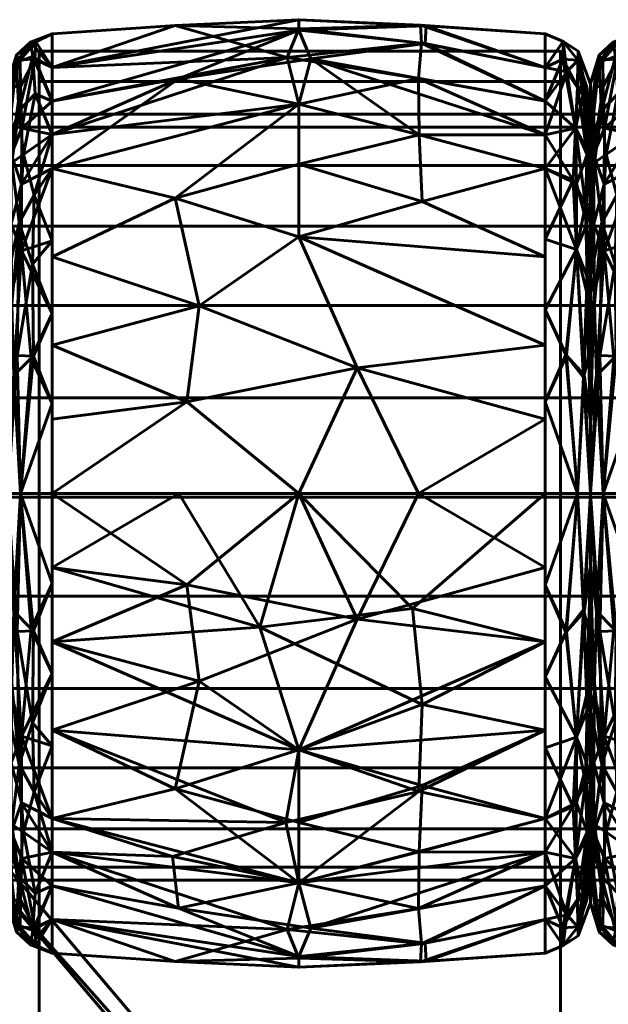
# Model space of a CAD drawing. Header units: millimetres. Extents: x -1091 to 1091, y -439 to 431.
# Tile 269 of 656: x -442 to -422, y 399 to 431. Entities that reach past the tile are written whole.
import ezdxf

# ---------------------------------------------------------------- set-up
doc = ezdxf.new("R2010")
doc.units = ezdxf.units.MM
doc.layers.add('I-FURN', color=30, linetype='Continuous', lineweight=50)

msp = doc.modelspace()

# ---------------------------------------------------------------- meshes
at = {"layer": 'I-FURN', "lineweight": 60}
mesh = msp.add_polyface(dxfattribs=at)
corners = [(-440.54, 415.629, 740.004), (-440.54, 426.24, 744.399), (-440.54, 430.635, 755.009), (-440.54, 426.24, 765.62), (-440.54, 415.629, 770.015), (-432.499, 415.629, 770.471), (-424.458, 415.629, 770.014), (-424.458, 426.239, 765.619), (-424.458, 430.634, 755.009), (-424.458, 426.239, 744.399), (-424.458, 415.629, 740.004), (-432.499, 415.629, 739.547), (-424.458, 420.474, 768.007), (-424.458, 420.474, 742.011), (-440.54, 420.474, 768.008), (-440.54, 420.474, 742.01), (-432.499, 424, 768.01), (-432.499, 424, 742.008), (-432.499, 428.333, 763.824), (-424.458, 428.437, 760.314), (-432.499, 430.795, 758.026), (-432.499, 430.745, 751.754), (-440.54, 428.437, 760.314), (-432.499, 428.333, 746.195), (-424.458, 428.437, 749.704), (-440.54, 428.437, 749.704), (-424.458, 418.052, 769.01), (-430.597, 419.732, 769.891), (-428.589, 415.629, 770.249), (-436.143, 418.615, 770.085), (-435.74, 421.757, 769.125), (-440.54, 423.357, 766.814), (-436.526, 425.265, 766.956), (-432.499, 426.372, 766.13), (-424.458, 423.357, 766.813), (-428.472, 425.161, 767.038), (-428.572, 427.328, 764.952), (-424.458, 427.338, 762.967), (-428.596, 429.171, 762.247), (-432.872, 429.861, 761.051), (-440.54, 429.536, 757.662), (-436.526, 430.904, 756.513), (-432.499, 431.091, 754.887), (-424.458, 429.535, 752.357), (-428.378, 430.311, 750.555), (-432.1, 429.813, 748.855), (-436.422, 429.16, 747.752), (-428.523, 430.912, 756.453), (-428.497, 430.326, 759.436), (-428.344, 430.893, 753.477), (-424.458, 429.535, 757.662), (-440.54, 427.339, 747.051), (-424.458, 418.052, 741.008), (-430.597, 419.732, 740.127), (-428.589, 415.629, 739.769), (-436.143, 418.615, 739.933), (-435.74, 421.757, 740.893), (-440.54, 423.357, 743.204), (-436.526, 425.265, 743.062), (-432.499, 426.372, 743.888), (-424.458, 423.357, 743.205), (-428.472, 425.161, 742.98), (-428.572, 427.328, 745.066), (-424.458, 427.338, 747.052), (-440.54, 427.339, 762.967), (-440.54, 429.536, 752.356), (-440.54, 418.052, 769.011), (-440.54, 418.052, 741.007)]
mesh.append_faces([[corners[k] for k in face] for face in [(26, 28, 6)]], dxfattribs={"vtx0": -1})
mesh.append_faces([[corners[k] for k in face] for face in [(12, 27, 26), (11, 53, 54), (31, 32, 3), (22, 39, 40), (24, 44, 43), (64, 39, 22), (0, 55, 11), (13, 17, 60), (63, 45, 24), (4, 29, 66)]], dxfattribs={"vtx0": -1, "vtx1": -1})
mesh.append_faces([[corners[k] for k in face] for face in [(35, 36, 33), (36, 37, 38), (39, 18, 38), (34, 35, 16), (32, 33, 18), (58, 56, 57), (36, 38, 18), (47, 49, 42), (61, 62, 9), (17, 58, 59), (55, 53, 11), (5, 27, 29), (17, 61, 60), (32, 30, 16), (42, 21, 65), (50, 47, 48), (18, 3, 32), (45, 63, 62), (20, 41, 39), (27, 28, 26), (21, 44, 45), (49, 43, 44), (12, 16, 27), (29, 30, 14), (30, 27, 16), (27, 30, 29), (30, 32, 31), (33, 32, 16), (39, 64, 18), (33, 16, 35), (36, 35, 7), (33, 36, 18), (20, 48, 47), (38, 48, 39), (41, 42, 65), (39, 41, 40), (42, 41, 20), (47, 42, 20), (44, 24, 45), (49, 21, 42), (46, 45, 23), (56, 53, 55), (46, 25, 21), (39, 48, 20), (38, 19, 48), (49, 44, 21), (8, 49, 47), (1, 46, 23), (17, 13, 53), (52, 54, 53), (56, 55, 15), (53, 56, 17), (23, 58, 1), (56, 58, 17), (58, 23, 59), (61, 17, 59), (62, 59, 23), (59, 62, 61), (62, 23, 45), (21, 45, 46)]], dxfattribs={"vtx0": -1, "vtx1": -1, "vtx2": -1})
mesh.append_faces([[corners[k] for k in face] for face in [(55, 0, 67), (46, 1, 51), (29, 14, 66), (16, 12, 34), (36, 7, 37), (41, 2, 40), (21, 25, 65), (48, 19, 50), (56, 15, 57)]], dxfattribs={"vtx0": -1, "vtx2": -1})
mesh.append_faces([[corners[k] for k in face] for face in [(4, 5, 29), (65, 2, 41), (5, 28, 27), (31, 14, 30), (34, 7, 35), (37, 19, 38), (8, 43, 49), (50, 8, 47), (51, 25, 46), (13, 52, 53), (57, 1, 58), (9, 60, 61), (63, 9, 62), (64, 3, 18), (67, 15, 55)]], dxfattribs={"vtx1": -1, "vtx2": -1})
mesh.append_faces([[corners[k] for k in face] for face in [(52, 10, 54)]], dxfattribs={"vtx2": -1})
mesh = msp.add_polyface(dxfattribs=at)
corners = [(-441.986, 415.629, 741.623), (-441.986, 425.094, 745.544), (-441.986, 429.015, 755.009), (-441.986, 425.094, 764.474), (-441.986, 415.629, 768.395), (-441.572, 415.629, 769.48), (-440.54, 415.629, 770.015), (-440.54, 426.24, 765.62), (-440.54, 430.635, 755.009), (-440.54, 426.24, 744.399), (-440.54, 415.629, 740.004), (-441.572, 415.629, 740.538), (-440.54, 421.501, 767.582), (-441.986, 420.362, 766.434), (-441.986, 420.362, 743.584), (-440.54, 421.501, 742.436), (-441.531, 423.551, 767.172), (-441.61, 424.476, 743.613), (-440.54, 428.437, 749.704), (-440.54, 428.437, 760.314), (-441.618, 428.121, 747.811), (-441.521, 427.546, 763.315), (-441.577, 429.785, 757.989), (-441.986, 427.055, 750.277), (-441.697, 429.701, 752.398), (-441.986, 427.055, 759.742), (-441.68, 420.133, 741.399), (-441.783, 419.475, 768.65), (-440.54, 418.565, 768.798), (-441.224, 420.045, 769.099), (-440.54, 418.565, 741.22), (-441.143, 420.114, 740.891), (-441.173, 423.112, 742.244), (-441.122, 425.367, 743.831), (-440.54, 427.339, 747.051), (-441.47, 426.69, 745.516), (-441.853, 426.431, 746.056), (-441.095, 428.671, 747.931), (-441.164, 429.895, 751.061), (-441.247, 430.363, 754.296), (-441.986, 426.075, 747.91), (-440.54, 429.536, 757.662), (-441.105, 429.807, 759.371), (-441.569, 428.907, 760.772), (-441.986, 426.075, 762.108), (-441.878, 426.689, 763.541), (-441.87, 424.425, 765.888), (-441.866, 428.914, 759.426), (-441.986, 428.035, 757.375), (-441.072, 430.372, 756.793), (-441.701, 429.934, 755.26), (-440.54, 429.536, 752.356), (-441.534, 425.725, 765.434), (-441.865, 422.162, 767.394), (-440.54, 423.87, 743.417), (-441.986, 422.728, 765.454), (-440.54, 423.87, 766.601), (-441.986, 422.728, 744.564), (-440.54, 427.339, 762.967), (-441.986, 428.035, 752.643), (-441.986, 417.996, 742.604), (-441.986, 417.996, 767.414)]
mesh.append_faces([[corners[k] for k in face] for face in [(58, 52, 7), (19, 21, 58), (30, 31, 15), (9, 33, 34), (3, 45, 44), (8, 49, 41), (48, 50, 2), (51, 39, 8), (54, 33, 9), (0, 26, 11), (4, 27, 61)]], dxfattribs={"vtx0": -1, "vtx1": -1})
mesh.append_faces([[corners[k] for k in face] for face in [(38, 18, 37), (52, 46, 16), (26, 14, 17), (27, 29, 16), (43, 21, 42), (33, 35, 34), (20, 36, 40), (35, 33, 17), (31, 11, 26), (11, 31, 30), (20, 38, 37), (53, 16, 46), (35, 36, 20), (23, 24, 20), (33, 54, 32), (45, 46, 52), (22, 42, 49), (44, 45, 47), (49, 50, 22), (50, 47, 22), (31, 32, 15), (28, 29, 5), (29, 12, 16), (5, 29, 27), (32, 26, 17), (26, 32, 31), (33, 32, 17), (35, 20, 37), (17, 36, 35), (35, 37, 34), (38, 20, 24), (39, 38, 24), (39, 51, 38), (50, 39, 24), (49, 42, 41), (39, 49, 8), (42, 22, 43), (22, 47, 43), (43, 47, 45), (45, 3, 46), (43, 45, 21), (55, 53, 46), (50, 48, 47), (49, 39, 50), (2, 50, 24), (45, 52, 21), (53, 61, 27), (27, 16, 53), (16, 7, 52), (57, 36, 17), (42, 21, 19), (52, 58, 21)]], dxfattribs={"vtx0": -1, "vtx1": -1, "vtx2": -1})
mesh.append_faces([[corners[k] for k in face] for face in [(53, 13, 61), (16, 56, 7), (26, 0, 60), (16, 12, 56), (29, 28, 12), (37, 18, 34), (46, 3, 55), (17, 14, 57), (42, 19, 41), (36, 1, 40), (53, 55, 13), (47, 25, 44)]], dxfattribs={"vtx0": -1, "vtx2": -1})
mesh.append_faces([[corners[k] for k in face] for face in [(24, 23, 59, 2)]], dxfattribs={"vtx0": -1, "vtx3": -1})
mesh.append_faces([[corners[k] for k in face] for face in [(57, 1, 36), (4, 5, 27), (40, 23, 20), (48, 25, 47), (51, 18, 38), (54, 15, 32), (60, 14, 26)]], dxfattribs={"vtx1": -1, "vtx2": -1})
mesh.append_faces([[corners[k] for k in face] for face in [(5, 6, 28), (30, 10, 11)]], dxfattribs={"vtx2": -1})
mesh = msp.add_polyface(dxfattribs=at)
corners = [(-424.458, 415.629, 740.004), (-424.458, 426.239, 744.399), (-424.458, 430.634, 755.009), (-424.458, 426.239, 765.619), (-424.458, 415.629, 770.014), (-423.406, 415.629, 769.469), (-422.984, 415.629, 768.361), (-422.984, 425.071, 764.451), (-422.984, 428.982, 755.009), (-422.984, 425.071, 745.568), (-422.984, 415.629, 741.657), (-423.406, 415.629, 740.549), (-424.458, 421.619, 767.533), (-422.984, 420.35, 766.406), (-422.984, 420.35, 743.612), (-424.458, 421.619, 742.485), (-423.444, 423.587, 767.131), (-423.444, 423.587, 742.887), (-424.458, 428.437, 760.314), (-424.458, 428.437, 749.704), (-423.47, 427.548, 763.315), (-423.4, 429.77, 757.996), (-423.47, 427.548, 746.703), (-423.4, 429.77, 752.022), (-422.984, 427.026, 759.73), (-422.984, 427.026, 750.288), (-423.213, 419.416, 768.689), (-424.458, 418.624, 768.773), (-423.784, 420.152, 769.074), (-423.192, 419.497, 741.389), (-424.458, 418.624, 741.245), (-423.764, 420.134, 740.952), (-424.458, 423.929, 766.576), (-422.984, 422.71, 765.428), (-423.147, 425.054, 765.457), (-423.09, 426.823, 763.313), (-423.239, 428.615, 760.845), (-423.759, 429.386, 760.353), (-424.458, 429.535, 757.662), (-423.874, 430.381, 756.482), (-423.384, 430.064, 755.009), (-423.875, 430.381, 753.528), (-424.458, 429.535, 752.357), (-423.882, 429.802, 750.647), (-423.409, 428.892, 749.239), (-422.984, 426.049, 747.928), (-423.097, 426.687, 746.496), (-423.101, 424.428, 744.163), (-423.107, 428.889, 750.579), (-422.984, 428.004, 752.649), (-422.984, 426.049, 762.09), (-423.438, 425.729, 744.613), (-423.551, 425.849, 765.441), (-423.106, 422.176, 742.658), (-423.091, 422.699, 767.024), (-422.984, 422.71, 744.59), (-424.458, 423.929, 743.442), (-424.458, 427.338, 762.967), (-424.458, 427.338, 747.052), (-422.984, 428.004, 757.369), (-422.984, 417.99, 767.384), (-422.984, 417.99, 742.635)]
mesh.append_faces([[corners[k] for k in face] for face in [(1, 17, 56), (27, 28, 12), (18, 37, 38), (59, 36, 24), (38, 39, 2), (9, 46, 45), (32, 52, 3), (33, 54, 13), (10, 29, 61)]], dxfattribs={"vtx0": -1, "vtx1": -1})
mesh.append_faces([[corners[k] for k in face] for face in [(26, 13, 54), (33, 34, 54), (52, 16, 34), (36, 37, 20), (59, 40, 21), (35, 36, 20), (22, 19, 43), (39, 37, 21), (17, 29, 31), (17, 51, 47), (47, 53, 17), (23, 49, 48), (23, 41, 40), (43, 41, 23), (46, 47, 51), (45, 46, 48), (20, 34, 35), (28, 5, 26), (52, 32, 16), (5, 28, 27), (16, 28, 26), (30, 31, 11), (31, 15, 17), (11, 31, 29), (16, 12, 28), (34, 16, 54), (35, 34, 7), (52, 34, 20), (35, 50, 36), (37, 36, 21), (38, 37, 39), (40, 39, 21), (41, 2, 39), (36, 59, 21), (40, 41, 39), (43, 44, 22), (41, 43, 42), (43, 23, 44), (23, 48, 44), (44, 48, 46), (46, 9, 47), (44, 46, 22), (55, 53, 47), (23, 40, 49), (46, 51, 22), (52, 20, 57), (53, 61, 29), (29, 17, 53), (26, 54, 16), (17, 1, 51), (37, 57, 20), (1, 22, 51)]], dxfattribs={"vtx0": -1, "vtx1": -1, "vtx2": -1})
mesh.append_faces([[corners[k] for k in face] for face in [(37, 18, 57), (26, 5, 6), (53, 14, 61), (16, 32, 12), (22, 1, 58), (40, 59, 8), (31, 30, 15), (36, 50, 24), (52, 57, 3), (35, 7, 50), (43, 19, 42), (53, 55, 14), (48, 25, 45), (17, 15, 56), (47, 9, 55)]], dxfattribs={"vtx0": -1, "vtx2": -1})
mesh.append_faces([[corners[k] for k in face] for face in [(4, 5, 27)]], dxfattribs={"vtx1": -1})
mesh.append_faces([[corners[k] for k in face] for face in [(33, 7, 34), (42, 2, 41), (60, 13, 26, 6), (10, 11, 29), (8, 49, 40), (49, 25, 48), (58, 19, 22)]], dxfattribs={"vtx1": -1, "vtx2": -1})
mesh.append_faces([[corners[k] for k in face] for face in [(11, 0, 30)]], dxfattribs={"vtx2": -1})
mesh = msp.add_polyface(dxfattribs=at)
corners = [(-422.989, 415.629, 741.623), (-422.989, 425.094, 745.544), (-422.989, 429.015, 755.009), (-422.989, 425.094, 764.474), (-422.989, 415.629, 768.395), (-422.575, 415.629, 769.48), (-421.543, 415.629, 770.015), (-421.543, 426.24, 765.62), (-421.543, 430.635, 755.009), (-421.543, 426.24, 744.399), (-421.543, 415.629, 740.004), (-422.575, 415.629, 740.538), (-421.543, 421.501, 767.582), (-422.989, 420.362, 766.434), (-422.989, 420.362, 743.584), (-421.543, 421.501, 742.436), (-422.534, 423.551, 767.172), (-422.613, 424.476, 743.613), (-421.543, 428.437, 749.704), (-421.543, 428.437, 760.314), (-422.621, 428.121, 747.811), (-422.524, 427.546, 763.315), (-422.58, 429.785, 757.989), (-422.989, 427.055, 750.277), (-422.7, 429.701, 752.398), (-422.989, 427.055, 759.742), (-422.683, 420.133, 741.399), (-422.786, 419.475, 768.65), (-421.543, 418.565, 768.798), (-422.227, 420.045, 769.099), (-421.543, 418.565, 741.22), (-422.146, 420.114, 740.891), (-422.176, 423.112, 742.244), (-422.125, 425.367, 743.831), (-421.543, 427.339, 747.051), (-422.473, 426.69, 745.516), (-422.856, 426.431, 746.056), (-422.098, 428.671, 747.931), (-422.166, 429.895, 751.061), (-422.25, 430.363, 754.296), (-422.989, 426.075, 747.91), (-421.543, 429.536, 757.662), (-422.108, 429.807, 759.371), (-422.572, 428.907, 760.772), (-422.989, 426.075, 762.108), (-422.881, 426.689, 763.541), (-422.872, 424.425, 765.888), (-422.868, 428.914, 759.426), (-422.989, 428.035, 757.375), (-422.075, 430.372, 756.793), (-422.703, 429.934, 755.26), (-421.543, 429.536, 752.356), (-422.537, 425.725, 765.434), (-422.868, 422.162, 767.394), (-421.543, 423.87, 743.417), (-422.989, 422.728, 765.454), (-421.543, 423.87, 766.601), (-422.989, 422.728, 744.564), (-421.543, 427.339, 762.967), (-422.989, 428.035, 752.643), (-422.989, 417.996, 742.604), (-422.989, 417.996, 767.414)]
mesh.append_faces([[corners[k] for k in face] for face in [(30, 31, 15), (9, 33, 34), (3, 45, 44), (8, 49, 41), (48, 50, 2), (51, 39, 8), (54, 33, 9), (58, 52, 7), (0, 26, 11), (4, 27, 61)]], dxfattribs={"vtx0": -1, "vtx1": -1})
mesh.append_faces([[corners[k] for k in face] for face in [(38, 18, 37), (52, 46, 16), (26, 14, 17), (27, 29, 16), (52, 58, 21), (19, 42, 21), (33, 35, 34), (20, 36, 40), (35, 33, 17), (31, 11, 26), (11, 31, 30), (20, 38, 37), (53, 16, 46), (35, 36, 20), (23, 24, 20), (33, 54, 32), (43, 21, 42), (45, 46, 52), (22, 42, 49), (44, 45, 47), (49, 50, 22), (50, 47, 22), (31, 32, 15), (28, 29, 5), (29, 12, 16), (5, 29, 27), (32, 26, 17), (26, 32, 31), (33, 32, 17), (35, 20, 37), (17, 36, 35), (35, 37, 34), (38, 20, 24), (39, 38, 24), (39, 51, 38), (50, 39, 24), (49, 42, 41), (39, 49, 8), (42, 22, 43), (22, 47, 43), (43, 47, 45), (45, 3, 46), (43, 45, 21), (55, 53, 46), (50, 48, 47), (49, 39, 50), (2, 50, 24), (45, 52, 21), (53, 61, 27), (27, 16, 53), (16, 7, 52), (57, 36, 17)]], dxfattribs={"vtx0": -1, "vtx1": -1, "vtx2": -1})
mesh.append_faces([[corners[k] for k in face] for face in [(53, 13, 61), (16, 56, 7), (26, 0, 60), (16, 12, 56), (29, 28, 12), (37, 18, 34), (46, 3, 55), (17, 14, 57), (42, 19, 41), (36, 1, 40), (53, 55, 13), (47, 25, 44)]], dxfattribs={"vtx0": -1, "vtx2": -1})
mesh.append_faces([[corners[k] for k in face] for face in [(24, 23, 59, 2)]], dxfattribs={"vtx0": -1, "vtx3": -1})
mesh.append_faces([[corners[k] for k in face] for face in [(57, 1, 36), (4, 5, 27), (40, 23, 20), (48, 25, 47), (51, 18, 38), (54, 15, 32), (58, 19, 21), (60, 14, 26)]], dxfattribs={"vtx1": -1, "vtx2": -1})
mesh.append_faces([[corners[k] for k in face] for face in [(5, 6, 28), (30, 10, 11)]], dxfattribs={"vtx2": -1})
mesh = msp.add_polyface(dxfattribs=at)
corners = [(-440.958, 430.064, 755.339), (-440.958, 429.075, 755.482), (-423.958, 429.075, 755.482), (-423.958, 430.064, 755.339)]
mesh.append_faces([[corners[k] for k in face] for face in [(0, 1, 2, 3)]])
mesh = msp.add_polyface(dxfattribs=at)
corners = [(-423.958, 430.064, 755.339), (-423.958, 355.602, 238.251), (-440.958, 355.602, 238.251), (-440.958, 430.064, 755.339)]
mesh.append_faces([[corners[k] for k in face] for face in [(0, 1, 2, 3)]])
mesh = msp.add_polyface(dxfattribs=at)
corners = [(-440.958, 430.064, 755.339), (-440.958, 355.602, 238.251), (-440.958, 354.612, 238.394), (-440.958, 429.075, 755.482)]
mesh.append_faces([[corners[k] for k in face] for face in [(0, 1, 2, 3)]])
mesh = msp.add_polyface(dxfattribs=at)
corners = [(-423.958, 429.075, 755.482), (-423.958, 354.612, 238.394), (-423.958, 355.602, 238.251), (-423.958, 430.064, 755.339)]
mesh.append_faces([[corners[k] for k in face] for face in [(0, 1, 2, 3)]])
mesh = msp.add_polyface(dxfattribs=at)
corners = [(-440.958, 429.075, 755.482), (-440.958, 354.612, 238.394), (-423.958, 354.612, 238.394), (-423.958, 429.075, 755.482)]
mesh.append_faces([[corners[k] for k in face] for face in [(0, 1, 2, 3)]])
mesh = msp.add_polyface(dxfattribs=at)
corners = [(-422.989, 415.629, 755.009), (-422.989, 415.629, 768.395), (-422.989, 425.094, 764.474), (-422.989, 429.015, 755.009), (-422.989, 425.094, 745.544), (-422.989, 415.629, 741.623)]
mesh.append_faces([[corners[k] for k in face] for face in [(2, 3, 0, 1)]], dxfattribs={"vtx1": -1})
mesh.append_faces([[corners[k] for k in face] for face in [(4, 5, 0, 3)]], dxfattribs={"vtx2": -1})
mesh = msp.add_polyface(dxfattribs=at)
corners = [(-422.984, 415.629, 741.657), (-422.984, 425.071, 745.568), (-422.984, 428.982, 755.009), (-422.984, 425.071, 764.451), (-422.984, 415.629, 768.361), (-422.984, 415.629, 755.009)]
mesh.append_faces([[corners[k] for k in face] for face in [(5, 2, 3, 4)]], dxfattribs={"vtx0": -1})
mesh.append_faces([[corners[k] for k in face] for face in [(5, 0, 1, 2)]], dxfattribs={"vtx3": -1})
mesh = msp.add_polyface(dxfattribs=at)
corners = [(1005.286, 403.011, 755.21), (1005.286, 403.437, 758.445), (1005.286, 404.685, 761.46), (1005.286, 406.672, 764.048), (1005.286, 409.261, 766.035), (1005.286, 412.275, 767.284), (1005.286, 415.511, 767.71), (1005.286, 418.746, 767.284), (1005.286, 421.761, 766.035), (1005.286, 424.35, 764.048), (1005.286, 426.336, 761.46), (1005.286, 427.585, 758.445), (1005.286, 428.011, 755.21), (-1005.286, 428.011, 755.21), (-1005.286, 427.585, 758.445), (-1005.286, 426.336, 761.46), (-1005.286, 424.35, 764.048), (-1005.286, 421.761, 766.035), (-1005.286, 418.746, 767.284), (-1005.286, 415.511, 767.71), (-1005.286, 412.275, 767.284), (-1005.286, 409.261, 766.035), (-1005.286, 406.672, 764.048), (-1005.286, 404.685, 761.46), (-1005.286, 403.437, 758.445), (-1005.286, 403.011, 755.21)]
mesh.append_faces([[corners[k] for k in face] for face in [(13, 14, 11, 12)]], dxfattribs={"vtx1": -1})
mesh.append_faces([[corners[k] for k in face] for face in [(14, 15, 10, 11), (16, 17, 8, 9), (15, 16, 9, 10), (17, 18, 7, 8), (6, 7, 18, 19), (20, 21, 4, 5), (21, 22, 3, 4), (23, 24, 1, 2), (22, 23, 2, 3), (19, 20, 5, 6)]], dxfattribs={"vtx1": -1, "vtx3": -1})
mesh.append_faces([[corners[k] for k in face] for face in [(24, 25, 0, 1)]], dxfattribs={"vtx3": -1})
mesh = msp.add_polyface(dxfattribs=at)
corners = [(1005.286, 428.011, 755.21), (1005.286, 427.585, 751.974), (1005.286, 426.336, 748.96), (1005.286, 424.35, 746.371), (1005.286, 421.761, 744.384), (1005.286, 418.746, 743.136), (1005.286, 415.511, 742.71), (1005.286, 412.275, 743.136), (1005.286, 409.261, 744.384), (1005.286, 406.672, 746.371), (1005.286, 404.685, 748.96), (1005.286, 403.437, 751.974), (1005.286, 403.011, 755.21), (-1005.286, 403.011, 755.21), (-1005.286, 403.437, 751.974), (-1005.286, 404.685, 748.96), (-1005.286, 406.672, 746.371), (-1005.286, 409.261, 744.384), (-1005.286, 412.275, 743.136), (-1005.286, 415.511, 742.71), (-1005.286, 418.746, 743.136), (-1005.286, 421.761, 744.384), (-1005.286, 424.35, 746.371), (-1005.286, 426.336, 748.96), (-1005.286, 427.585, 751.974), (-1005.286, 428.011, 755.21)]
mesh.append_faces([[corners[k] for k in face] for face in [(13, 14, 11, 12)]], dxfattribs={"vtx1": -1})
mesh.append_faces([[corners[k] for k in face] for face in [(14, 15, 10, 11), (16, 17, 8, 9), (15, 16, 9, 10), (17, 18, 7, 8), (6, 7, 18, 19), (20, 21, 4, 5), (21, 22, 3, 4), (23, 24, 1, 2), (22, 23, 2, 3), (19, 20, 5, 6)]], dxfattribs={"vtx1": -1, "vtx3": -1})
mesh.append_faces([[corners[k] for k in face] for face in [(24, 25, 0, 1)]], dxfattribs={"vtx3": -1})
mesh = msp.add_polyface(dxfattribs=at)
corners = [(-441.986, 415.629, 768.395), (-441.986, 406.164, 764.474), (-441.986, 402.244, 755.009), (-441.986, 406.164, 745.544), (-441.986, 415.629, 741.623), (-441.572, 415.629, 740.538), (-440.54, 415.629, 740.004), (-440.54, 405.019, 744.399), (-440.54, 400.624, 755.009), (-440.54, 405.019, 765.62), (-440.54, 415.629, 770.015), (-441.572, 415.629, 769.48), (-440.54, 409.758, 742.436), (-441.986, 410.897, 743.584), (-441.986, 410.897, 766.434), (-440.54, 409.758, 767.582), (-441.531, 407.708, 742.846), (-441.61, 406.783, 766.405), (-440.54, 402.821, 760.314), (-440.54, 402.821, 749.704), (-441.618, 403.138, 762.207), (-441.521, 403.713, 746.703), (-441.577, 401.474, 752.03), (-441.986, 404.204, 759.742), (-441.697, 401.558, 757.62), (-441.986, 404.204, 750.277), (-441.68, 411.126, 768.62), (-441.783, 411.784, 741.368), (-440.54, 412.694, 741.22), (-441.224, 411.214, 740.92), (-440.54, 412.694, 768.798), (-441.143, 411.144, 769.127), (-441.173, 408.147, 767.774), (-441.122, 405.892, 766.187), (-440.54, 403.92, 762.967), (-441.47, 404.569, 764.502), (-441.853, 404.828, 763.962), (-441.095, 402.588, 762.088), (-441.164, 401.364, 758.957), (-441.247, 400.896, 755.722), (-441.986, 405.184, 762.108), (-440.54, 401.723, 752.356), (-441.105, 401.452, 750.647), (-441.569, 402.352, 749.246), (-441.986, 405.184, 747.91), (-441.878, 404.57, 746.477), (-441.87, 406.833, 744.13), (-441.866, 402.345, 750.592), (-441.986, 403.224, 752.643), (-441.072, 400.887, 753.226), (-441.701, 401.325, 754.758), (-440.54, 401.723, 757.662), (-441.534, 405.534, 744.584), (-441.865, 409.097, 742.625), (-440.54, 407.388, 766.601), (-441.986, 408.531, 744.564), (-440.54, 407.388, 743.417), (-441.986, 408.531, 765.454), (-440.54, 403.92, 747.051), (-441.986, 403.224, 757.375), (-441.986, 413.263, 767.414), (-441.986, 413.263, 742.604)]
mesh.append_faces([[corners[k] for k in face] for face in [(58, 52, 7), (19, 21, 58), (61, 53, 13), (30, 31, 15), (9, 33, 34), (3, 45, 44), (8, 49, 41), (48, 50, 2), (51, 39, 8), (54, 33, 9), (0, 26, 11)]], dxfattribs={"vtx0": -1, "vtx1": -1})
mesh.append_faces([[corners[k] for k in face] for face in [(52, 46, 16), (38, 18, 37), (16, 27, 29), (21, 42, 43), (53, 16, 46), (26, 14, 17), (53, 61, 27), (17, 35, 33), (20, 36, 40), (31, 11, 26), (11, 31, 30), (33, 54, 32), (20, 38, 37), (35, 36, 20), (23, 24, 20), (33, 35, 34), (45, 46, 52), (22, 42, 49), (44, 45, 47), (49, 50, 22), (50, 47, 22), (31, 32, 15), (28, 29, 5), (29, 12, 16), (5, 29, 27), (32, 26, 17), (26, 32, 31), (33, 32, 17), (35, 20, 37), (17, 36, 35), (35, 37, 34), (38, 20, 24), (39, 38, 24), (39, 51, 38), (50, 39, 24), (49, 42, 41), (39, 49, 8), (42, 22, 43), (22, 47, 43), (43, 47, 45), (45, 3, 46), (43, 45, 21), (55, 53, 46), (50, 48, 47), (49, 39, 50), (2, 50, 24), (45, 52, 21), (27, 16, 53), (16, 7, 52), (57, 36, 17), (42, 21, 19), (52, 58, 21)]], dxfattribs={"vtx0": -1, "vtx1": -1, "vtx2": -1})
mesh.append_faces([[corners[k] for k in face] for face in [(26, 0, 60), (16, 56, 7), (24, 23, 59), (16, 12, 56), (29, 28, 12), (37, 18, 34), (46, 3, 55), (17, 14, 57), (42, 19, 41), (36, 1, 40), (53, 55, 13), (47, 25, 44)]], dxfattribs={"vtx0": -1, "vtx2": -1})
mesh.append_faces([[corners[k] for k in face] for face in [(57, 1, 36), (59, 2, 24), (4, 5, 27), (40, 23, 20), (48, 25, 47), (51, 18, 38), (54, 15, 32), (60, 14, 26), (61, 4, 27)]], dxfattribs={"vtx1": -1, "vtx2": -1})
mesh.append_faces([[corners[k] for k in face] for face in [(5, 6, 28), (30, 10, 11)]], dxfattribs={"vtx2": -1})
mesh = msp.add_polyface(dxfattribs=at)
corners = [(-440.54, 415.629, 770.015), (-440.54, 405.019, 765.62), (-440.54, 400.624, 755.009), (-440.54, 405.019, 744.399), (-440.54, 415.629, 740.004), (-432.499, 415.629, 739.547), (-424.458, 415.629, 740.004), (-424.458, 405.02, 744.399), (-424.458, 400.625, 755.009), (-424.458, 405.02, 765.619), (-424.458, 415.629, 770.014), (-432.499, 415.629, 770.471), (-424.458, 410.785, 742.011), (-424.458, 410.785, 768.007), (-440.54, 410.784, 742.01), (-440.54, 410.784, 768.008), (-432.499, 407.259, 742.008), (-432.499, 407.259, 768.01), (-432.499, 402.926, 746.195), (-424.458, 402.822, 749.704), (-432.499, 400.464, 751.992), (-432.499, 400.514, 758.264), (-440.54, 402.821, 749.704), (-432.499, 402.926, 763.824), (-424.458, 402.822, 760.314), (-440.54, 402.821, 760.314), (-424.458, 413.207, 741.008), (-430.597, 411.527, 740.127), (-428.589, 415.629, 739.769), (-436.143, 412.644, 739.933), (-435.74, 409.502, 740.893), (-440.54, 407.902, 743.204), (-436.526, 405.994, 743.062), (-432.499, 404.886, 743.888), (-424.458, 407.902, 743.205), (-428.472, 406.098, 742.98), (-428.572, 403.931, 745.066), (-424.458, 403.921, 747.052), (-428.596, 402.088, 747.771), (-432.872, 401.397, 748.967), (-440.54, 401.723, 752.356), (-436.526, 400.355, 753.505), (-432.499, 400.168, 755.131), (-424.458, 401.723, 757.662), (-428.378, 400.948, 759.463), (-432.1, 401.446, 761.163), (-436.422, 402.099, 762.266), (-428.523, 400.347, 753.565), (-428.497, 400.933, 750.582), (-428.344, 400.366, 756.542), (-424.458, 401.723, 752.357), (-436.616, 403.78, 764.756), (-432.916, 404.887, 766.129), (-424.458, 407.902, 766.813), (-428.582, 405.897, 766.885), (-440.54, 403.92, 762.967), (-428.472, 408.743, 768.725), (-433.768, 411.27, 769.833), (-428.792, 411.879, 769.91), (-424.458, 413.207, 769.01), (-440.54, 407.902, 766.814), (-440.54, 403.92, 747.051), (-424.458, 403.921, 762.967), (-440.54, 401.723, 757.662), (-440.54, 413.207, 741.007), (-440.54, 413.207, 769.011), (-436.409, 415.629, 770.249)]
mesh.append_faces([[corners[k] for k in face] for face in [(65, 66, 0), (26, 28, 6)]], dxfattribs={"vtx0": -1})
mesh.append_faces([[corners[k] for k in face] for face in [(12, 27, 26), (31, 32, 3), (62, 45, 24), (24, 44, 43), (53, 54, 9), (1, 52, 60), (4, 29, 64)]], dxfattribs={"vtx0": -1, "vtx1": -1})
mesh.append_faces([[corners[k] for k in face] for face in [(35, 36, 33), (36, 37, 38), (39, 18, 38), (17, 54, 56), (32, 33, 18), (36, 38, 18), (47, 49, 42), (52, 54, 17), (57, 15, 17), (34, 35, 16), (5, 27, 29), (32, 30, 16), (42, 21, 63), (50, 47, 48), (17, 56, 57), (18, 3, 32), (54, 23, 9), (57, 66, 65), (20, 41, 39), (27, 28, 26), (21, 44, 45), (49, 43, 44), (46, 51, 55), (12, 16, 27), (29, 30, 14), (30, 27, 16), (27, 30, 29), (30, 32, 31), (33, 32, 16), (39, 61, 18), (33, 16, 35), (36, 35, 7), (33, 36, 18), (20, 48, 47), (38, 48, 39), (39, 41, 40), (42, 41, 20), (47, 42, 20), (45, 44, 24), (49, 21, 42), (41, 42, 63), (46, 45, 23), (51, 46, 23), (46, 25, 21), (39, 48, 20), (38, 19, 48), (49, 44, 21), (8, 49, 47), (52, 51, 23), (53, 56, 54), (17, 60, 52), (54, 52, 23), (45, 62, 23), (57, 56, 58), (13, 58, 56), (11, 57, 58), (1, 51, 52), (21, 45, 46)]], dxfattribs={"vtx0": -1, "vtx1": -1, "vtx2": -1})
mesh.append_faces([[corners[k] for k in face] for face in [(29, 14, 64), (16, 12, 34), (36, 7, 37), (41, 2, 40), (21, 25, 63), (48, 19, 50), (51, 1, 55), (17, 15, 60)]], dxfattribs={"vtx0": -1, "vtx2": -1})
mesh.append_faces([[corners[k] for k in face] for face in [(58, 13, 59, 10)]], dxfattribs={"vtx0": -1, "vtx3": -1})
mesh.append_faces([[corners[k] for k in face] for face in [(10, 11, 58), (53, 13, 56), (22, 61, 39, 40), (4, 5, 29), (63, 2, 41), (5, 28, 27), (31, 14, 30), (34, 7, 35), (37, 19, 38), (8, 43, 49), (50, 8, 47), (55, 25, 46), (61, 3, 18), (62, 9, 23), (65, 15, 57), (11, 66, 57)]], dxfattribs={"vtx1": -1, "vtx2": -1})
mesh = msp.add_polyface(dxfattribs=at)
corners = [(-424.458, 415.629, 770.014), (-424.458, 405.02, 765.619), (-424.458, 400.625, 755.009), (-424.458, 405.02, 744.399), (-424.458, 415.629, 740.004), (-423.406, 415.629, 740.549), (-422.984, 415.629, 741.657), (-422.984, 406.188, 745.568), (-422.984, 402.277, 755.009), (-422.984, 406.188, 764.451), (-422.984, 415.629, 768.361), (-423.406, 415.629, 769.469), (-424.458, 409.64, 742.485), (-422.984, 410.909, 743.612), (-422.984, 410.909, 766.406), (-424.458, 409.64, 767.533), (-423.444, 407.672, 742.887), (-423.444, 407.672, 767.131), (-424.458, 402.822, 749.704), (-424.458, 402.822, 760.314), (-423.47, 403.711, 746.703), (-423.4, 401.489, 752.022), (-423.47, 403.711, 763.315), (-423.4, 401.489, 757.996), (-422.984, 404.233, 750.288), (-422.984, 404.233, 759.73), (-423.213, 411.843, 741.329), (-424.458, 412.635, 741.245), (-423.784, 411.107, 740.944), (-423.192, 411.762, 768.629), (-424.458, 412.635, 768.773), (-423.764, 411.125, 769.067), (-424.458, 407.33, 743.442), (-422.984, 408.548, 744.59), (-423.147, 406.205, 744.561), (-423.09, 404.436, 746.705), (-423.239, 402.643, 749.173), (-423.759, 401.873, 749.665), (-424.458, 401.723, 752.357), (-423.874, 400.878, 753.536), (-423.384, 401.195, 755.009), (-423.875, 400.878, 756.49), (-424.458, 401.723, 757.662), (-423.882, 401.456, 759.371), (-423.409, 402.367, 760.779), (-422.984, 405.21, 762.09), (-423.097, 404.572, 763.522), (-423.101, 406.831, 765.855), (-423.107, 402.37, 759.439), (-422.984, 403.255, 757.369), (-422.984, 405.21, 747.928), (-423.438, 405.53, 765.405), (-423.551, 405.41, 744.577), (-423.106, 409.083, 767.36), (-423.091, 408.56, 742.995), (-422.984, 408.548, 765.428), (-424.458, 407.33, 766.576), (-424.458, 403.921, 747.052), (-424.458, 403.921, 762.967), (-422.984, 403.255, 752.649), (-422.984, 413.269, 742.635), (-422.984, 413.269, 767.384)]
mesh.append_faces([[corners[k] for k in face] for face in [(19, 22, 58), (1, 17, 56), (27, 28, 12), (18, 37, 38), (59, 36, 24), (38, 39, 2), (9, 46, 45), (32, 52, 3), (33, 54, 13), (10, 29, 61)]], dxfattribs={"vtx0": -1, "vtx1": -1})
mesh.append_faces([[corners[k] for k in face] for face in [(26, 13, 54), (33, 34, 54), (52, 16, 34), (36, 37, 20), (35, 36, 20), (51, 1, 22), (39, 37, 21), (17, 29, 31), (17, 51, 47), (43, 44, 22), (47, 53, 17), (23, 49, 48), (23, 41, 40), (43, 41, 23), (46, 47, 51), (45, 46, 48), (20, 34, 35), (28, 5, 26), (52, 32, 16), (5, 28, 27), (16, 28, 26), (30, 31, 11), (31, 15, 17), (11, 31, 29), (16, 12, 28), (34, 16, 54), (35, 34, 7), (52, 34, 20), (35, 50, 36), (37, 36, 21), (38, 37, 39), (40, 39, 21), (41, 2, 39), (36, 59, 21), (40, 41, 39), (59, 40, 21), (41, 43, 42), (43, 23, 44), (23, 48, 44), (44, 48, 46), (46, 9, 47), (44, 46, 22), (55, 53, 47), (23, 40, 49), (46, 51, 22), (52, 20, 57), (53, 61, 29), (29, 17, 53), (26, 54, 16), (17, 1, 51), (37, 57, 20), (43, 22, 19)]], dxfattribs={"vtx0": -1, "vtx1": -1, "vtx2": -1})
mesh.append_faces([[corners[k] for k in face] for face in [(37, 18, 57), (16, 32, 12), (26, 5, 6), (40, 59, 8), (26, 60, 13), (31, 30, 15), (36, 50, 24), (52, 57, 3), (35, 7, 50), (43, 19, 42), (48, 25, 45), (17, 15, 56), (47, 9, 55), (22, 1, 58), (26, 6, 60)]], dxfattribs={"vtx0": -1, "vtx2": -1})
mesh.append_faces([[corners[k] for k in face] for face in [(4, 5, 27)]], dxfattribs={"vtx1": -1})
mesh.append_faces([[corners[k] for k in face] for face in [(14, 61, 53, 55), (33, 7, 34), (42, 2, 41), (10, 11, 29), (8, 49, 40), (49, 25, 48)]], dxfattribs={"vtx1": -1, "vtx2": -1})
mesh.append_faces([[corners[k] for k in face] for face in [(11, 0, 30)]], dxfattribs={"vtx2": -1})
mesh = msp.add_polyface(dxfattribs=at)
corners = [(-422.989, 415.629, 768.395), (-422.989, 406.164, 764.474), (-422.989, 402.244, 755.009), (-422.989, 406.164, 745.544), (-422.989, 415.629, 741.623), (-422.575, 415.629, 740.538), (-421.543, 415.629, 740.004), (-421.543, 405.019, 744.399), (-421.543, 400.624, 755.009), (-421.543, 405.019, 765.62), (-421.543, 415.629, 770.015), (-422.575, 415.629, 769.48), (-421.543, 409.758, 742.436), (-422.989, 410.897, 743.584), (-422.989, 410.897, 766.434), (-421.543, 409.758, 767.582), (-422.534, 407.708, 742.846), (-422.613, 406.783, 766.405), (-421.543, 402.821, 760.314), (-421.543, 402.821, 749.704), (-422.621, 403.138, 762.207), (-422.524, 403.713, 746.703), (-422.58, 401.474, 752.03), (-422.989, 404.204, 759.742), (-422.7, 401.558, 757.62), (-422.989, 404.204, 750.277), (-422.683, 411.126, 768.62), (-422.786, 411.784, 741.368), (-421.543, 412.694, 741.22), (-422.227, 411.214, 740.92), (-421.543, 412.694, 768.798), (-422.146, 411.144, 769.127), (-422.176, 408.147, 767.774), (-422.125, 405.892, 766.187), (-421.543, 403.92, 762.967), (-422.473, 404.569, 764.502), (-422.856, 404.828, 763.962), (-422.098, 402.588, 762.088), (-422.166, 401.364, 758.957), (-422.25, 400.896, 755.722), (-422.989, 405.184, 762.108), (-421.543, 401.723, 752.356), (-422.108, 401.452, 750.647), (-422.572, 402.352, 749.246), (-422.989, 405.184, 747.91), (-422.881, 404.57, 746.477), (-422.872, 406.833, 744.13), (-422.868, 402.345, 750.592), (-422.989, 403.224, 752.643), (-422.075, 400.887, 753.226), (-422.703, 401.325, 754.758), (-421.543, 401.723, 757.662), (-422.537, 405.534, 744.584), (-422.868, 409.097, 742.625), (-421.543, 407.388, 766.601), (-422.989, 408.531, 744.564), (-421.543, 407.388, 743.417), (-422.989, 408.531, 765.454), (-421.543, 403.92, 747.051), (-422.989, 403.224, 757.375), (-422.989, 413.263, 767.414), (-422.989, 413.263, 742.604)]
mesh.append_faces([[corners[k] for k in face] for face in [(0, 26, 11), (30, 31, 15), (9, 33, 34), (3, 45, 44), (8, 49, 41), (48, 50, 2), (51, 39, 8), (54, 33, 9), (58, 52, 7), (4, 27, 61)]], dxfattribs={"vtx0": -1, "vtx1": -1})
mesh.append_faces([[corners[k] for k in face] for face in [(52, 46, 16), (38, 18, 37), (16, 27, 29), (52, 58, 21), (53, 16, 46), (26, 14, 17), (19, 42, 21), (17, 35, 33), (20, 36, 40), (31, 11, 26), (11, 31, 30), (33, 54, 32), (20, 38, 37), (35, 36, 20), (23, 24, 20), (33, 35, 34), (43, 21, 42), (45, 46, 52), (22, 42, 49), (44, 45, 47), (49, 50, 22), (2, 50, 24), (50, 47, 22), (31, 32, 15), (28, 29, 5), (29, 12, 16), (5, 29, 27), (32, 26, 17), (26, 32, 31), (33, 32, 17), (35, 20, 37), (17, 36, 35), (35, 37, 34), (38, 20, 24), (39, 38, 24), (39, 51, 38), (50, 39, 24), (49, 42, 41), (39, 49, 8), (42, 22, 43), (22, 47, 43), (43, 47, 45), (45, 3, 46), (43, 45, 21), (55, 53, 46), (50, 48, 47), (49, 39, 50), (45, 52, 21), (53, 61, 27), (27, 16, 53), (16, 7, 52), (57, 36, 17)]], dxfattribs={"vtx0": -1, "vtx1": -1, "vtx2": -1})
mesh.append_faces([[corners[k] for k in face] for face in [(53, 13, 61), (26, 0, 60), (16, 56, 7), (16, 12, 56), (29, 28, 12), (37, 18, 34), (46, 3, 55), (17, 14, 57), (42, 19, 41), (36, 1, 40), (53, 55, 13), (47, 25, 44), (24, 23, 59)]], dxfattribs={"vtx0": -1, "vtx2": -1})
mesh.append_faces([[corners[k] for k in face] for face in [(57, 1, 36), (4, 5, 27), (40, 23, 20), (48, 25, 47), (51, 18, 38), (54, 15, 32), (58, 19, 21), (59, 2, 24), (60, 14, 26)]], dxfattribs={"vtx1": -1, "vtx2": -1})
mesh.append_faces([[corners[k] for k in face] for face in [(5, 6, 28), (30, 10, 11)]], dxfattribs={"vtx2": -1})
mesh = msp.add_polyface(dxfattribs=at)
corners = [(-422.989, 415.629, 755.009), (-422.989, 415.629, 741.623), (-422.989, 406.164, 745.544), (-422.989, 402.244, 755.009), (-422.989, 406.164, 764.474), (-422.989, 415.629, 768.395)]
mesh.append_faces([[corners[k] for k in face] for face in [(4, 5, 0, 3)]], dxfattribs={"vtx2": -1})
mesh.append_faces([[corners[k] for k in face] for face in [(0, 1, 2, 3)]], dxfattribs={"vtx3": -1})
mesh = msp.add_polyface(dxfattribs=at)
corners = [(-422.984, 415.629, 768.361), (-422.984, 406.188, 764.451), (-422.984, 402.277, 755.009), (-422.984, 406.188, 745.568), (-422.984, 415.629, 741.657), (-422.984, 415.629, 755.009)]
mesh.append_faces([[corners[k] for k in face] for face in [(3, 4, 5, 2)]], dxfattribs={"vtx2": -1})
mesh.append_faces([[corners[k] for k in face] for face in [(5, 0, 1, 2)]], dxfattribs={"vtx3": -1})
mesh = msp.add_polyface(dxfattribs=at)
corners = [(-440.625, 380.72, 238.205), (-459.825, 403.389, 757.712), (-459.825, 404.388, 757.671), (-440.625, 381.719, 238.164)]
mesh.append_faces([[corners[k] for k in face] for face in [(0, 1, 2), (2, 3, 0)]], dxfattribs={"vtx2": -1})
mesh = msp.add_polyface(dxfattribs=at)
corners = [(-440.625, 381.719, 238.164), (-459.825, 404.388, 757.671), (-442.825, 404.388, 757.671), (-423.625, 381.719, 238.164)]
mesh.append_faces([[corners[k] for k in face] for face in [(0, 1, 2, 3)]])
mesh = msp.add_polyface(dxfattribs=at)
corners = [(-423.625, 381.719, 238.164), (-442.825, 404.388, 757.671), (-442.825, 403.389, 757.712), (-423.625, 380.72, 238.205)]
mesh.append_faces([[corners[k] for k in face] for face in [(0, 1, 2), (2, 3, 0)]], dxfattribs={"vtx2": -1})
mesh = msp.add_polyface(dxfattribs=at)
corners = [(-423.625, 380.72, 238.205), (-442.825, 403.389, 757.712), (-459.825, 403.389, 757.712), (-440.625, 380.72, 238.205)]
mesh.append_faces([[corners[k] for k in face] for face in [(0, 1, 2, 3)]])

doc.saveas('drawing.dxf')
